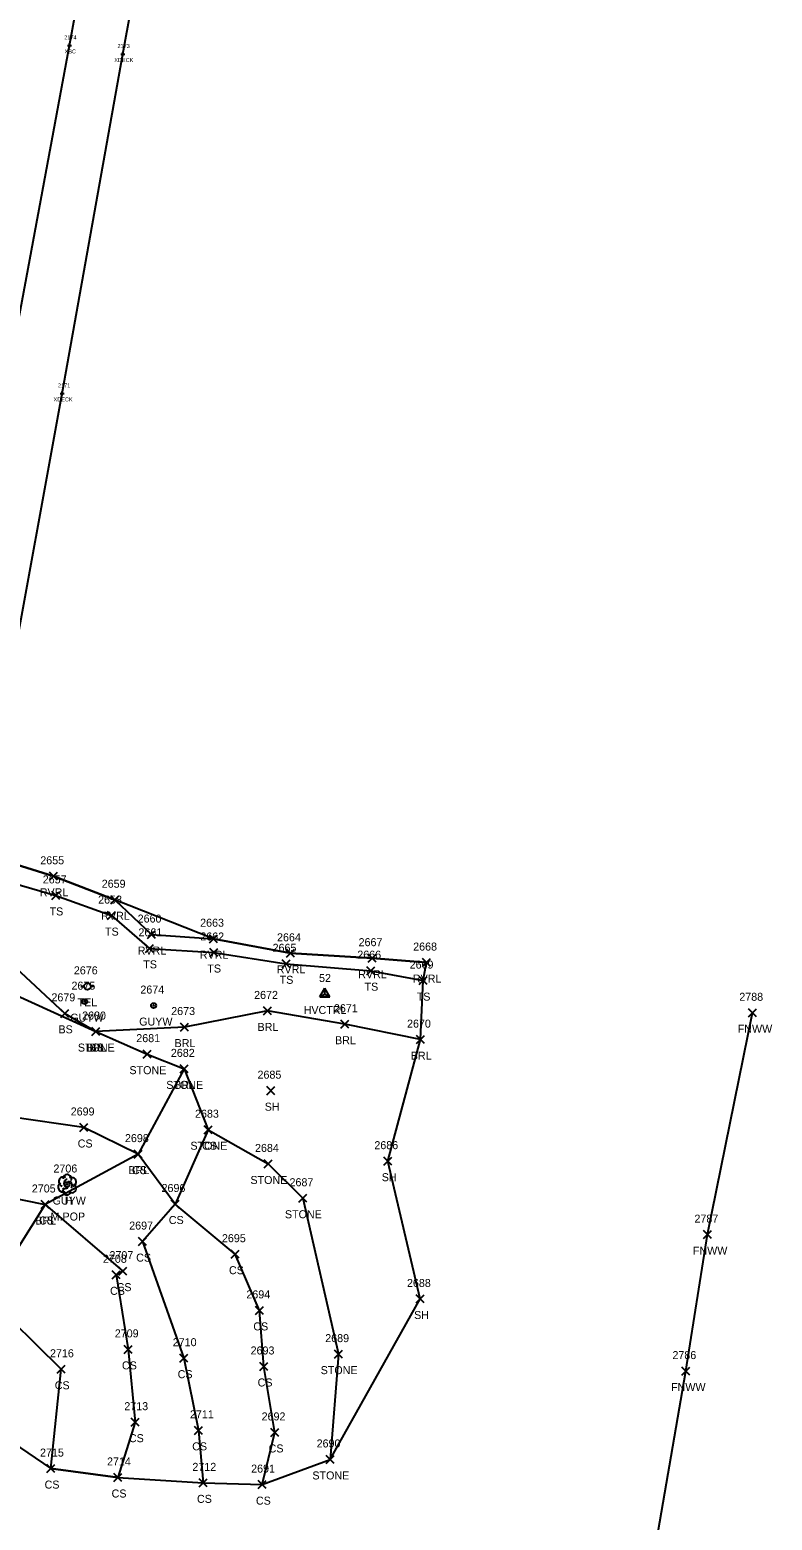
# Model space of a CAD drawing. Extents: x 1472022 to 1479249, y 777216 to 786527.
# Drawn here: x 1473696.2 to 1473881.6, y 779278.4 to 779650.8 of the extents above; entities that cross this region are included whole.
import ezdxf

# ---------------------------------------------------------------- set-up
doc = ezdxf.new("R2010")
doc.units = 0
for name, color, linetype in [('B_A', 7, 'Continuous'), ('B_I', 7, 'Continuous'), ('B_TIC', 7, 'Continuous'), ('BELB', 7, 'Continuous'), ('C_A', 7, 'Continuous'), ('C_I', 7, 'Continuous'), ('CPSM', 7, 'Continuous'), ('L_A', 7, 'Continuous'), ('L_C', 7, 'Continuous'), ('L_I', 7, 'Continuous'), ('L_TIC', 7, 'Continuous'), ('LABL', 7, 'Continuous'), ('LASF', 7, 'Continuous'), ('LAWE', 7, 'Continuous'), ('LELB', 7, 'Continuous'), ('LFNC', 7, 'Continuous'), ('LSOGP', 7, 'Continuous'), ('LTD', 7, 'Continuous'), ('U_A', 7, 'Continuous'), ('U_I', 7, 'Continuous'), ('UP', 7, 'Continuous'), ('UPGW', 7, 'Continuous')]:
    doc.layers.add(name, color=color, linetype=linetype)

msp = doc.modelspace()

# ---------------------------------------------------------------- linework, layer by layer
at = {"layer": 'B_TIC'}
for p, q in [((1473706.17, 779646.87), (1473706.25, 779646.87)), ((1473719.47, 779644.73), (1473719.54, 779644.73)), ((1473704.31, 779559.92), (1473704.38, 779559.92))]:
    msp.add_line(p, q, dxfattribs=at)
for points in [[(1473706.17, 779646.37), (1473706.17, 779647.37)], [(1473705.67, 779646.87), (1473706.67, 779646.87)], [(1473718.96, 779644.73), (1473719.96, 779644.73)], [(1473719.46, 779644.23), (1473719.46, 779645.23)], [(1473703.8, 779559.92), (1473704.8, 779559.92)], [(1473704.3, 779559.42), (1473704.3, 779560.42)]]:
    msp.add_lwpolyline(points, dxfattribs=at)
at = {"layer": 'BELB'}
for points in [[(1473648.23, 779328.95), (1473658.53, 779391.7), (1473677.73, 779489.35), (1473690.33, 779561.53), (1473706.17, 779646.87), (1473724.09, 779745.09)], [(1473662.07, 779326.37), (1473673.18, 779388.74), (1473691.04, 779487.09), (1473704.3, 779559.92), (1473719.46, 779644.73), (1473737.38, 779742.92)]]:
    msp.add_lwpolyline(points, dxfattribs=at)
at = {"layer": 'CPSM'}
for p, q in [((1473768.67, 779409.15), (1473769.92, 779411.32)), ((1473768.67, 779409.15), (1473769.92, 779409.87)), ((1473768.67, 779409.15), (1473771.17, 779409.15)), ((1473771.17, 779409.15), (1473769.92, 779411.32)), ((1473769.92, 779409.87), (1473769.92, 779411.32)), ((1473769.92, 779409.87), (1473769.92, 779409.87)), ((1473769.92, 779409.87), (1473771.17, 779409.15))]:
    msp.add_line(p, q, dxfattribs=at)
at = {"layer": 'L_TIC'}
for points in [[(1473701.13, 779438.28), (1473703.13, 779440.28)], [(1473703.13, 779438.28), (1473701.13, 779440.28)], [(1473701.75, 779433.5), (1473703.75, 779435.5)], [(1473703.75, 779433.5), (1473701.75, 779435.5)], [(1473716.49, 779432.42), (1473718.49, 779434.42)], [(1473718.49, 779432.42), (1473716.49, 779434.42)], [(1473715.59, 779428.46), (1473717.59, 779430.46)], [(1473717.59, 779428.46), (1473715.59, 779430.46)], [(1473725.6, 779423.72), (1473727.6, 779425.72)], [(1473727.6, 779423.72), (1473725.6, 779425.72)], [(1473741.11, 779422.68), (1473743.11, 779424.68)], [(1473743.11, 779422.68), (1473741.11, 779424.68)], [(1473725.14, 779420.28), (1473727.14, 779422.28)], [(1473727.14, 779420.28), (1473725.14, 779422.28)], [(1473741.15, 779419.24), (1473743.15, 779421.24)], [(1473743.15, 779419.24), (1473741.15, 779421.24)], [(1473760.32, 779419.04), (1473762.32, 779421.04)], [(1473762.32, 779419.04), (1473760.32, 779421.04)], [(1473759.21, 779416.42), (1473761.21, 779418.42)], [(1473761.21, 779416.42), (1473759.21, 779418.42)], [(1473780.41, 779414.7), (1473782.41, 779416.7)], [(1473782.41, 779414.7), (1473780.41, 779416.7)], [(1473780.68, 779417.82), (1473782.68, 779419.82)], [(1473782.68, 779417.82), (1473780.68, 779419.82)], [(1473794.31, 779416.72), (1473796.31, 779418.72)], [(1473796.31, 779416.72), (1473794.31, 779418.72)], [(1473793.44, 779412.22), (1473795.44, 779414.22)], [(1473795.44, 779412.22), (1473793.44, 779414.22)], [(1473703.93, 779404.04), (1473705.93, 779406.04)], [(1473705.93, 779404.04), (1473703.93, 779406.04)], [(1473754.55, 779404.64), (1473756.55, 779406.64)], [(1473756.55, 779404.64), (1473754.55, 779406.64)], [(1473875.67, 779404.17), (1473877.67, 779406.17)], [(1473877.67, 779404.17), (1473875.67, 779406.17)], [(1473711.68, 779399.49), (1473713.68, 779401.49)], [(1473713.68, 779399.49), (1473711.68, 779401.49)], [(1473711.68, 779399.49), (1473713.68, 779401.49)], [(1473713.68, 779399.49), (1473711.68, 779401.49)], [(1473711.68, 779399.49), (1473713.68, 779401.49)], [(1473713.68, 779399.49), (1473711.68, 779401.49)], [(1473733.84, 779400.61), (1473735.84, 779402.61)], [(1473735.84, 779400.61), (1473733.84, 779402.61)], [(1473773.9, 779401.32), (1473775.9, 779403.32)], [(1473775.9, 779401.32), (1473773.9, 779403.32)], [(1473792.82, 779397.47), (1473794.82, 779399.47)], [(1473794.82, 779397.47), (1473792.82, 779399.47)], [(1473724.55, 779393.84), (1473726.55, 779395.84)], [(1473726.55, 779393.84), (1473724.55, 779395.84)], [(1473733.76, 779390.16), (1473735.76, 779392.16)], [(1473735.76, 779390.16), (1473733.76, 779392.16)], [(1473733.76, 779390.16), (1473735.76, 779392.16)], [(1473735.76, 779390.16), (1473733.76, 779392.16)], [(1473755.4, 779384.72), (1473757.4, 779386.72)], [(1473757.4, 779384.72), (1473755.4, 779386.72)], [(1473708.74, 779375.52), (1473710.74, 779377.52)], [(1473710.74, 779375.52), (1473708.74, 779377.52)], [(1473739.79, 779374.96), (1473741.79, 779376.96)], [(1473741.79, 779374.96), (1473739.79, 779376.96)], [(1473739.79, 779374.96), (1473741.79, 779376.96)], [(1473741.79, 779374.96), (1473739.79, 779376.96)], [(1473722.28, 779368.86), (1473724.28, 779370.86)], [(1473724.28, 779368.86), (1473722.28, 779370.86)], [(1473722.28, 779368.86), (1473724.28, 779370.86)], [(1473724.28, 779368.86), (1473722.28, 779370.86)], [(1473754.77, 779366.41), (1473756.77, 779368.41)], [(1473756.77, 779366.41), (1473754.77, 779368.41)], [(1473784.63, 779367.1), (1473786.63, 779369.1)], [(1473786.63, 779367.1), (1473784.63, 779369.1)], [(1473699.06, 779356.28), (1473701.06, 779358.28)], [(1473701.06, 779356.28), (1473699.06, 779358.28)], [(1473699.06, 779356.28), (1473701.06, 779358.28)], [(1473701.06, 779356.28), (1473699.06, 779358.28)], [(1473731.48, 779356.4), (1473733.48, 779358.4)], [(1473733.48, 779356.4), (1473731.48, 779358.4)], [(1473731.48, 779356.4), (1473733.48, 779358.4)], [(1473733.48, 779356.4), (1473731.48, 779358.4)], [(1473763.39, 779357.84), (1473765.39, 779359.84)], [(1473765.39, 779357.84), (1473763.39, 779359.84)], [(1473864.47, 779348.75), (1473866.47, 779350.75)], [(1473866.47, 779348.75), (1473864.47, 779350.75)], [(1473723.34, 779347.01), (1473725.34, 779349.01)], [(1473725.34, 779347.01), (1473723.34, 779349.01)], [(1473746.51, 779343.86), (1473748.51, 779345.86)], [(1473748.51, 779343.86), (1473746.51, 779345.86)], [(1473716.82, 779338.71), (1473718.82, 779340.71)], [(1473718.82, 779338.71), (1473716.82, 779340.71)], [(1473718.45, 779339.63), (1473720.45, 779341.63)], [(1473720.45, 779339.63), (1473718.45, 779341.63)], [(1473792.72, 779332.67), (1473794.72, 779334.67)], [(1473794.72, 779332.67), (1473792.72, 779334.67)], [(1473752.6, 779329.82), (1473754.6, 779331.82)], [(1473754.6, 779329.82), (1473752.6, 779331.82)], [(1473719.79, 779320.08), (1473721.79, 779322.08)], [(1473721.79, 779320.08), (1473719.79, 779322.08)], [(1473733.7, 779317.88), (1473735.7, 779319.88)], [(1473735.7, 779317.88), (1473733.7, 779319.88)], [(1473772.32, 779318.89), (1473774.32, 779320.89)], [(1473774.32, 779318.89), (1473772.32, 779320.89)], [(1473703.01, 779315.11), (1473705.01, 779317.11)], [(1473705.01, 779315.11), (1473703.01, 779317.11)], [(1473703.01, 779315.11), (1473705.01, 779317.11)], [(1473705.01, 779315.11), (1473703.01, 779317.11)], [(1473753.67, 779315.81), (1473755.67, 779317.81)], [(1473755.67, 779315.81), (1473753.67, 779317.81)], [(1473859.03, 779314.65), (1473861.03, 779316.65)], [(1473861.03, 779314.65), (1473859.03, 779316.65)], [(1473721.52, 779301.89), (1473723.52, 779303.89)], [(1473723.52, 779301.89), (1473721.52, 779303.89)], [(1473737.33, 779299.85), (1473739.33, 779301.85)], [(1473739.33, 779299.85), (1473737.33, 779301.85)], [(1473756.42, 779299.33), (1473758.42, 779301.33)], [(1473758.42, 779299.33), (1473756.42, 779301.33)], [(1473770.24, 779292.58), (1473772.24, 779294.58)], [(1473772.24, 779292.58), (1473770.24, 779294.58)], [(1473700.47, 779290.3), (1473702.47, 779292.3)], [(1473702.47, 779290.3), (1473700.47, 779292.3)], [(1473717.2, 779288.07), (1473719.2, 779290.07)], [(1473719.2, 779288.07), (1473717.2, 779290.07)], [(1473738.52, 779286.73), (1473740.52, 779288.73)], [(1473740.52, 779286.73), (1473738.52, 779288.73)], [(1473753.24, 779286.29), (1473755.24, 779288.29)], [(1473755.24, 779286.29), (1473753.24, 779288.29)]]:
    msp.add_lwpolyline(points, dxfattribs=at)
at = {"layer": 'LABL'}
for points in [[(1473793.82, 779398.47), (1473774.9, 779402.32), (1473755.55, 779405.64), (1473734.84, 779401.61), (1473712.68, 779400.49)], [(1473734.76, 779391.16), (1473723.28, 779369.86), (1473700.06, 779357.28), (1473685.54, 779334.3), (1473674.13, 779323.1), (1473682.28, 779304.27)]]:
    msp.add_lwpolyline(points, dxfattribs=at)
at = {"layer": 'LASF'}
msp.add_lwpolyline([(1473690.95, 779410.4), (1473712.68, 779400.49), (1473725.55, 779394.84), (1473734.76, 779391.16), (1473740.79, 779375.96), (1473755.77, 779367.41), (1473764.39, 779358.84), (1473773.32, 779319.89), (1473771.24, 779293.58)], dxfattribs=at)
at = {"layer": 'LAWE'}
msp.add_lwpolyline([(1473676.07, 779446.64), (1473690.14, 779443.08), (1473702.13, 779439.28), (1473717.49, 779433.42), (1473726.6, 779424.72), (1473742.11, 779423.68), (1473761.32, 779420.04), (1473781.68, 779418.82), (1473795.31, 779417.72)], dxfattribs=at)
at = {"layer": 'LELB'}
for points in [[(1473671.96, 779447.36), (1473673.52, 779443.48), (1473677.18, 779441.69), (1473688.03, 779438.73), (1473702.75, 779434.5), (1473716.59, 779429.46), (1473726.14, 779421.28), (1473742.15, 779420.24), (1473760.21, 779417.42), (1473781.41, 779415.7), (1473794.44, 779413.22)], [(1473572.34, 779437.52), (1473584.4, 779438.99), (1473606.93, 779436.93), (1473627, 779433.2), (1473650.33, 779426.14), (1473671.38, 779419.85), (1473692.72, 779416.45), (1473704.93, 779405.04), (1473712.68, 779400.49)], [(1473754.24, 779287.29), (1473757.42, 779300.33), (1473754.67, 779316.81), (1473753.6, 779330.82), (1473747.51, 779344.86), (1473732.48, 779357.4), (1473723.28, 779369.86), (1473709.74, 779376.52), (1473691.35, 779379.2), (1473676.06, 779383.87), (1473672.46, 779362.88), (1473665.86, 779337.68), (1473665.54, 779331.05)], [(1473740.79, 779375.96), (1473732.48, 779357.4), (1473724.34, 779348.01), (1473734.7, 779318.88), (1473738.33, 779300.85), (1473739.52, 779287.73)], [(1473672.46, 779362.88), (1473700.06, 779357.28), (1473719.45, 779340.63), (1473717.82, 779339.71), (1473720.79, 779321.08), (1473722.52, 779302.89), (1473718.2, 779289.07), (1473701.47, 779291.3), (1473704.01, 779316.11), (1473685.54, 779334.3), (1473673, 779339.33), (1473669.27, 779327.36), (1473669.97, 779320.23), (1473668.93, 779306.25), (1473668.65, 779306.08)]]:
    msp.add_lwpolyline(points, dxfattribs=at)
at = {"layer": 'LFNC'}
msp.add_lwpolyline([(1473815.37, 779068.14), (1473825.67, 779115.79), (1473836.3, 779173.66), (1473840.68, 779196.79), (1473847.56, 779240.7), (1473851.55, 779266.41), (1473860.03, 779315.65), (1473865.47, 779349.75), (1473876.67, 779405.17)], dxfattribs=at)
at = {"layer": 'LSOGP'}
msp.add_lwpolyline([(1473682.28, 779304.27), (1473701.47, 779291.3), (1473718.2, 779289.07), (1473739.52, 779287.73), (1473754.24, 779287.29), (1473771.24, 779293.58), (1473793.72, 779333.67), (1473785.63, 779368.1), (1473793.82, 779398.47), (1473794.44, 779413.22), (1473795.31, 779417.72), (1473781.68, 779418.82), (1473761.32, 779420.04), (1473742.11, 779423.68), (1473717.49, 779433.42), (1473702.13, 779439.28), (1473690.14, 779443.08)], dxfattribs=at)
at = {"layer": 'LTD'}
msp.add_line((1473705.51, 779362.27), (1473705.51, 779362.27), dxfattribs=at)
msp.add_line((1473705.51, 779362.27), (1473705.51, 779362.27), dxfattribs=at)
msp.add_arc((1473705.56, 779363.71), 1.05, 335.5272, 180.9563, dxfattribs=at)
for centre, major_axis, ratio, start_param, end_param in [((1473704.72, 779362.94), (1.21, -0.51), 0.895232, 1.570796, 4.712389), ((1473706.55, 779362.86), (-1.14, -0.48), 0.949671, 1.570796, 4.712389), ((1473704.43, 779361.57), (0.58, -1.04), 0.959034, 3.141593, 6.283185), ((1473705.51, 779360.77), (0.26, 1.06), 0.942809, 1.570796, 4.712389), ((1473705.05, 779361.52), (-0.625, -0.083), 0.423636, 0, 3.141593), ((1473705.3, 779362.73), (-0.208, -0.792), 0.645439, 3.141593, 6.283185), ((1473706.01, 779362.11), (-0.5, 0.667), 0.989748, 3.141593, 6.283185), ((1473706.51, 779361.44), (-1.09, 0.79), 0.841452, 1.570796, 4.712389)]:
    msp.add_ellipse(centre, major_axis=major_axis, ratio=ratio, start_param=start_param, end_param=end_param, dxfattribs=at)
at = {"layer": 'UP'}
for p, q in [((1473708.93, 779411.78), (1473709.75, 779411.78)), ((1473710.59, 779411.78), (1473710.59, 779411.78)), ((1473712.25, 779411.78), (1473711.42, 779411.78)), ((1473711.42, 779411.78), (1473711.42, 779411.78)), ((1473712.25, 779411.78), (1473712.25, 779411.78))]:
    msp.add_line(p, q, dxfattribs=at)
msp.add_circle((1473710.59, 779411.78), 0.833, dxfattribs=at)
at = {"layer": 'UPGW'}
for centre, radius in [((1473709.94, 779407.96), 0.625), ((1473709.94, 779407.96), 0.0833), ((1473727.13, 779406.98), 0.625), ((1473727.13, 779406.98), 0.0833), ((1473705.51, 779362.27), 0.625), ((1473705.51, 779362.27), 0.0833)]:
    msp.add_circle(centre, radius, dxfattribs=at)

# ---------------------------------------------------------------- texts
at = {"layer": 'B_A'}
for s, p in [('XBC', (1473704.9, 779644.87)), ('XDECK', (1473717.31, 779642.73)), ('XDECK', (1473702.14, 779557.92))]:
    msp.add_text(s, height=1, dxfattribs=at).set_placement(p)
at = {"layer": 'B_I'}
for s, p in [('2174', (1473704.82, 779648.37)), ('2173', (1473718.12, 779646.23)), ('2171', (1473703.24, 779561.42))]:
    msp.add_text(s, height=1, dxfattribs=at).set_placement(p)
at = {"layer": 'C_A'}
msp.add_text('HVCTRL', height=2, dxfattribs=at).set_placement((1473764.61, 779404.87))
at = {"layer": 'C_I'}
msp.add_text('52', height=2, dxfattribs=at).set_placement((1473768.45, 779412.87))
at = {"layer": 'L_A'}
for s, p in [('RVRL', (1473698.7, 779434.28)), ('TS', (1473701.16, 779429.5)), ('RVRL', (1473714.06, 779428.42)), ('TS', (1473715, 779424.46)), ('RVRL', (1473723.16, 779419.72)), ('RVRL', (1473738.68, 779418.68)), ('TS', (1473724.55, 779416.28)), ('TS', (1473740.56, 779415.24)), ('RVRL', (1473757.89, 779415.04)), ('TS', (1473758.62, 779412.42)), ('RVRL', (1473778.25, 779413.82)), ('TS', (1473779.82, 779410.7)), ('RVRL', (1473791.88, 779412.72)), ('TS', (1473792.85, 779408.22)), ('BS', (1473703.37, 779400.04)), ('BRL', (1473753.09, 779400.64)), ('FNWW', (1473873.02, 779400.17)), ('STONE', (1473708.22, 779395.49)), ('BRL', (1473710.22, 779395.49)), ('BS', (1473711.12, 779395.49)), ('BRL', (1473732.38, 779396.61)), ('BRL', (1473772.45, 779397.32)), ('BRL', (1473791.36, 779393.47)), ('STONE', (1473721.1, 779389.84)), ('STONE', (1473730.3, 779386.16)), ('BRL', (1473732.3, 779386.16)), ('SH', (1473754.89, 779380.72)), ('CS', (1473708.18, 779371.52)), ('STONE', (1473736.33, 779370.96)), ('CS', (1473739.23, 779370.96)), ('BRL', (1473720.83, 779364.86)), ('CS', (1473721.72, 779364.86)), ('STONE', (1473751.31, 779362.41)), ('SH', (1473784.12, 779363.1)), ('H', (1473704.94, 779357.27)), ('BRL', (1473697.6, 779352.28)), ('CS', (1473698.5, 779352.28)), ('CS', (1473730.93, 779352.4)), ('CS', (1473730.93, 779352.4)), ('STONE', (1473759.93, 779353.84)), ('FNWW', (1473861.82, 779344.75)), ('CS', (1473722.78, 779343.01)), ('CS', (1473745.95, 779339.86)), ('CS', (1473716.26, 779334.71)), ('CS', (1473717.89, 779335.63)), ('SH', (1473792.2, 779328.67)), ('CS', (1473752.04, 779325.82)), ('CS', (1473719.23, 779316.08)), ('CS', (1473733.14, 779313.88)), ('STONE', (1473768.86, 779314.89)), ('CS', (1473702.45, 779311.11)), ('CS', (1473702.45, 779311.11)), ('CS', (1473753.11, 779311.81)), ('FNWW', (1473856.37, 779310.65)), ('CS', (1473720.96, 779297.89)), ('CS', (1473736.77, 779295.85)), ('CS', (1473755.86, 779295.33)), ('STONE', (1473766.79, 779288.58)), ('CS', (1473699.91, 779286.3)), ('CS', (1473716.64, 779284.07)), ('CS', (1473737.96, 779282.73)), ('CS', (1473752.69, 779282.29))]:
    msp.add_text(s, height=2, dxfattribs=at).set_placement(p)
at = {"layer": 'L_C'}
msp.add_text('M.POP', height=2, dxfattribs=at).set_placement((1473701.41, 779353.27))
at = {"layer": 'L_I'}
for s, p in [('2655', (1473698.83, 779442.28)), ('2657', (1473699.45, 779437.5)), ('2659', (1473714.18, 779436.42)), ('2658', (1473713.28, 779432.46)), ('2660', (1473723.15, 779427.72)), ('2663', (1473738.76, 779426.68)), ('2661', (1473723.35, 779424.28)), ('2662', (1473738.8, 779423.24)), ('2664', (1473757.96, 779423.04)), ('2667', (1473778.33, 779421.82)), ('2665', (1473756.85, 779420.42)), ('2666', (1473778, 779418.7)), ('2668', (1473791.96, 779420.72)), ('2669', (1473791.08, 779416.22)), ('2679', (1473701.62, 779408.04)), ('2672', (1473752.24, 779408.64)), ('2788', (1473873.41, 779408.17)), ('2680', (1473709.28, 779403.49)), ('2680', (1473709.28, 779403.49)), ('2680', (1473709.28, 779403.49)), ('2673', (1473731.53, 779404.61)), ('2671', (1473772.16, 779405.32)), ('2670', (1473790.43, 779401.47)), ('2681', (1473722.81, 779397.84)), ('2682', (1473731.45, 779394.16)), ('2682', (1473731.45, 779394.16)), ('2685', (1473753.09, 779388.72)), ('2699', (1473706.43, 779379.52)), ('2683', (1473737.48, 779378.96)), ('2683', (1473737.48, 779378.96)), ('2698', (1473719.98, 779372.86)), ('2698', (1473719.98, 779372.86)), ('2684', (1473752.46, 779370.41)), ('2686', (1473782.27, 779371.1)), ('2706', (1473702.12, 779365.27)), ('2705', (1473696.72, 779360.28)), ('2705', (1473696.72, 779360.28)), ('2696', (1473729.12, 779360.4)), ('2696', (1473729.12, 779360.4)), ('2687', (1473761.08, 779361.84)), ('2697', (1473721.04, 779351.01)), ('2787', (1473862.21, 779352.75)), ('2695', (1473744.2, 779347.86)), ('2707', (1473716.11, 779343.63)), ('2708', (1473714.48, 779342.71)), ('2688', (1473790.41, 779336.67)), ('2694', (1473750.3, 779333.82)), ('2709', (1473717.44, 779324.08)), ('2710', (1473731.92, 779321.88)), ('2689', (1473770, 779322.89)), ('2716', (1473701.26, 779319.11)), ('2716', (1473701.26, 779319.11)), ('2693', (1473751.36, 779319.81)), ('2786', (1473856.71, 779318.65)), ('2713', (1473719.82, 779305.89)), ('2711', (1473736.21, 779303.85)), ('2692', (1473754.11, 779303.33)), ('2690', (1473767.85, 779296.58)), ('2715', (1473698.77, 779294.3)), ('2714', (1473715.5, 779292.07)), ('2712', (1473736.82, 779290.73)), ('2691', (1473751.5, 779290.29))]:
    msp.add_text(s, height=2, dxfattribs=at).set_placement(p)
at = {"layer": 'U_A'}
for s, p in [('TEL', (1473708.15, 779406.78)), ('GUYW', (1473706.33, 779402.96)), ('GUYW', (1473723.53, 779401.98)), ('GUYW', (1473701.9, 779357.27))]:
    msp.add_text(s, height=2, dxfattribs=at).set_placement(p)
at = {"layer": 'U_I'}
for s, p in [('2676', (1473707.22, 779414.78)), ('2675', (1473706.63, 779410.96)), ('2674', (1473723.83, 779409.98)), ('2706', (1473702.12, 779365.27))]:
    msp.add_text(s, height=2, dxfattribs=at).set_placement(p)

doc.saveas('drawing.dxf')
